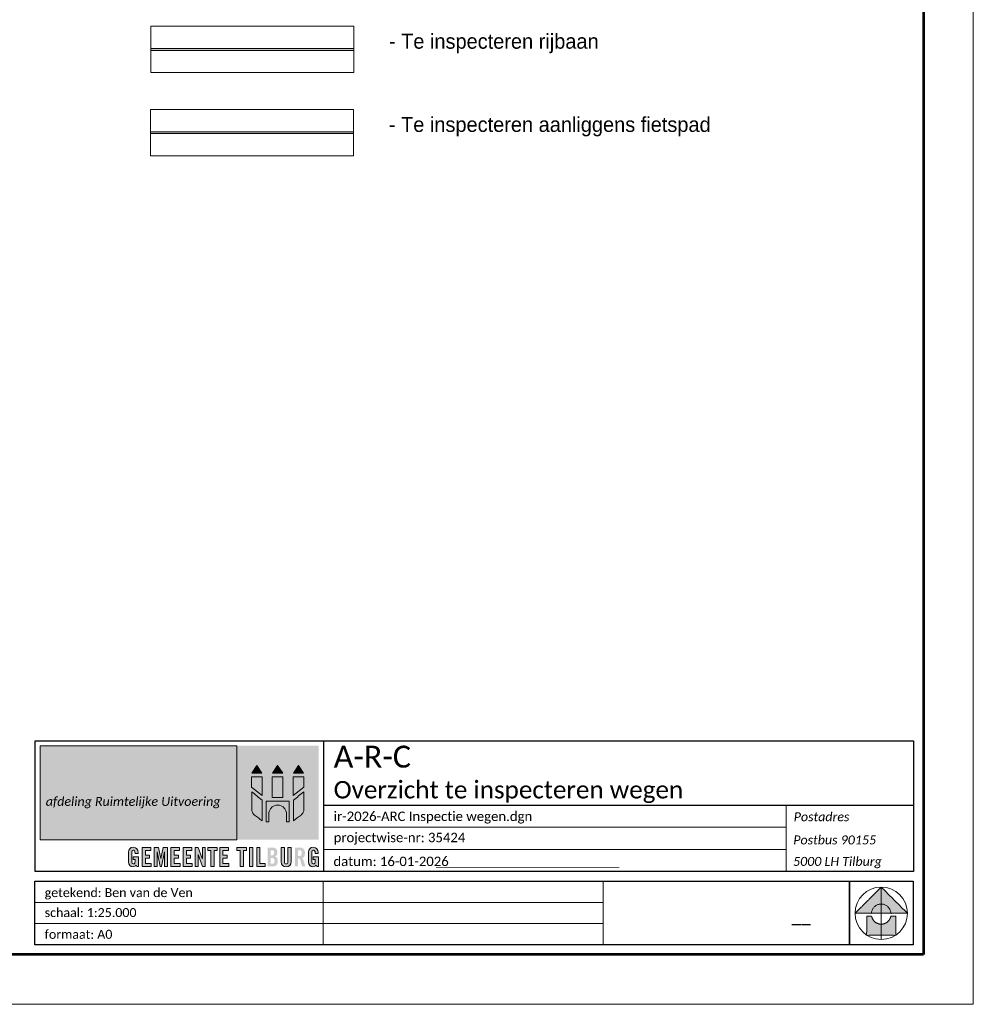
# Paper-space layout 'Layout1' of a CAD drawing. Header units: metres. Extents: x 123097 to 144122, y 392739 to 407589.
# Tile 433 of 510: x 139330 to 144122, y 392739 to 397689. Entities that reach past the tile are written whole.
import ezdxf
from ezdxf.enums import TextEntityAlignment as Align

# ---------------------------------------------------------------- set-up
doc = ezdxf.new("R2010")
doc.units = ezdxf.units.M
doc.header["$MEASUREMENT"] = 0
for name, color, linetype, lineweight in [('Ak-nrdp-noordpijl', 7, 'Continuous', 0), ('Ak-rand-kaderrand', 7, 'Continuous', 0), ('Ak-stpl-tekeninghoofd', 7, 'Continuous', 0), ('Ak-stpl-tekeninghoofd (Construction)', 7, 'Continuous', 0), ('ir-anno-verklaring', 7, 'Continuous', 0), ('ir-ARC-asfalt-hoofdwegen-te inspecteren', 5, 'Continuous', 0)]:
    doc.layers.add(name, color=color, linetype=linetype, lineweight=lineweight)
doc.styles.add('Lucida Legenda', font='LUTSROM_.TTF', dxfattribs={"height": 2.45})
doc.styles.add('Lucida Overig', font='LUTSROM_.TTF', dxfattribs={"height": 25})
doc.styles.add('Style-Calibri', font='CALIBRI.TTF')
doc.styles.add('Style-Calibri IF', font='CALIBRII.TTF')

# ---------------------------------------------------------------- blocks, each defined once
blk = doc.blocks.new('ak1-Kaderrand A1 l')
at = {"layer": 'Ak-rand-kaderrand', "flags": 128}
blk.add_lwpolyline([(0, 0), (-0.841, 0), (-0.841, 0.594), (0, 0.594)], close=True, dxfattribs=at)
at = {"layer": 'Ak-rand-kaderrand', "lineweight": 53, "flags": 128}
blk.add_lwpolyline([(-0.01, 0.01), (-0.831, 0.01), (-0.831, 0.584), (-0.01, 0.584)], close=True, dxfattribs=at)
blk = doc.blocks.new('ak1-noordpijl01')
at = {"layer": 'Ak-nrdp-noordpijl', "linetype": 'Continuous', "lineweight": 0, "extrusion": (0, 0, -1)}
h = blk.add_hatch(color=7, dxfattribs=at)
edge = h.paths.add_edge_path()
edge.add_line((0.00527, 0), (0, 0.00527))
edge.add_line((0, 0.00527), (-0.00527, 0))
edge.add_line((-0.00527, 0), (-0.00527, 0))
edge.add_line((-0.00527, 0), (-0.00194, 0))
edge.add_ellipse((0.00002, -0.00016), major_axis=(0, -0.00203), ratio=0.966845, start_angle=94.4611, end_angle=265.5389, ccw=False)
edge.add_line((0.00197, 0), (0.00527, 0))
h = blk.add_hatch(color=7, dxfattribs=at)
edge = h.paths.add_edge_path()
edge.add_ellipse((0.00002, -0.00016), major_axis=(0, -0.00203), ratio=0.966845, start_angle=359.5088, end_angle=437.7572)
edge.add_line((0.00193, -0.00059), (0.00292, -0.00059))
edge.add_line((0.00292, -0.00059), (0.00292, -0.00439))
edge.add_line((0.00292, -0.00439), (-0.00292, -0.00439))
edge.add_line((-0.00292, -0.00439), (-0.00292, -0.00059))
edge.add_line((-0.00292, -0.00059), (-0.00193, -0.00059))
edge.add_ellipse((-0.00002, -0.00016), major_axis=(0, 0.00203), ratio=0.966845, start_angle=102.2428, end_angle=180.4912)
at = {"layer": 'Ak-nrdp-noordpijl', "color": 7, "linetype": 'Continuous', "lineweight": 0}
for p, q in [((0, -0.00527), (0, 0.00527)), ((-0.00197, 0), (0.00194, 0))]:
    blk.add_line(p, q, dxfattribs=at)
blk.add_circle((0, 0), 0.00527, dxfattribs=at)
for points, weights, knots in [([(-0.00527, 0), (-0.00263, 0.00263), (0, 0.00527), (0.00263, 0.00263), (0.00527, 0), (0.00527, 0), (0.00527, 0), (0.0036, 0), (0.00194, 0), (0.0018, 0.00187), (-0.00002, 0.00187), (-0.00183, 0.00187), (-0.00197, 0), (-0.00362, 0), (-0.00527, 0)], [1, 1, 1, 1, 1, 1, 1, 1, 1, 0.734091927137, 1, 0.734091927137, 1, 1, 1], [0, 0, 0, 0.166667, 0.166667, 0.333333, 0.333333, 0.5, 0.5, 0.666667, 0.666667, 0.75, 0.75, 0.833333, 0.833333, 1, 1, 1]), ([(0, -0.00219), (-0.00159, -0.0022), (-0.00193, -0.00059), (-0.00242, -0.00059), (-0.00292, -0.00059), (-0.00292, -0.00249), (-0.00292, -0.00439), (0, -0.00439), (0.00292, -0.00439), (0.00292, -0.00249), (0.00292, -0.00059), (0.00242, -0.00059), (0.00193, -0.00059), (0.00159, -0.0022), (0, -0.00219)], [1, 0.775779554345, 1, 1, 1, 1, 1, 1, 1, 1, 1, 1, 1, 0.775779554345, 1], [0, 0, 0, 0.2, 0.2, 0.3, 0.3, 0.4, 0.4, 0.6, 0.6, 0.7, 0.7, 0.8, 0.8, 1, 1, 1])]:
    blk.add_rational_spline(points, weights, degree=2, knots=knots, dxfattribs=at)
blk = doc.blocks.new('ir1-vsteenslag')
at = {"layer": 'ir-anno-verklaring', "color": 7, "linetype": 'Continuous', "lineweight": 0, "flags": 128}
blk.add_lwpolyline([(6.798, -1.234), (-0.002, -1.234), (-0.002, -2.788), (6.798, -2.788)], close=True, dxfattribs=at)
at = {"layer": 'ir-anno-verklaring', "color": 7, "linetype": 'Continuous', "lineweight": 0, "style": 'Lucida Legenda'}
blk.add_text('- Te inspecteren rijbaan', height=0.5, dxfattribs=at).set_placement((7.979, -1.486), align=Align.TOP_LEFT)
blk = doc.blocks.new('ir1-vsteenslag_1')
at = {"layer": 'ir-anno-verklaring', "color": 7, "linetype": 'Continuous', "lineweight": 0, "flags": 128}
blk.add_lwpolyline([(6.798, -1.234), (-0.002, -1.234), (-0.002, -2.788), (6.798, -2.788)], close=True, dxfattribs=at)
at = {"layer": 'ir-anno-verklaring', "color": 7, "linetype": 'Continuous', "lineweight": 0, "style": 'Lucida Legenda'}
blk.add_text('- Te inspecteren aanliggens fietspad', height=0.5, dxfattribs=at).set_placement((7.979, -1.486), align=Align.TOP_LEFT)

psp = doc.layouts.get("Layout1")

# ---------------------------------------------------------------- hatches: boundary and pattern name
at = {"layer": 'Ak-stpl-tekeninghoofd', "lineweight": 0, "true_color": 0x003867}
h = psp.add_hatch(color=156, dxfattribs=at)
h.paths.add_polyline_path([(140421.295, 393566.782), (140421.295, 394038.842), (140831.911, 394038.842), (140831.911, 393566.782)])
edge = h.paths.add_edge_path()
edge.add_line((140476.479, 393725.961), (140476.532, 393906.168))
edge.add_line((140476.532, 393906.168), (140522.276, 393973.961))
edge.add_line((140522.276, 393973.961), (140568.072, 393906.168))
edge.add_line((140568.072, 393906.168), (140568.072, 393779.661))
edge.add_line((140568.072, 393779.661), (140580.997, 393779.661))
edge.add_line((140580.997, 393779.661), (140580.997, 393906.168))
edge.add_line((140580.997, 393906.168), (140626.622, 393973.961))
edge.add_line((140626.622, 393973.961), (140672.209, 393906.168))
edge.add_line((140672.209, 393906.168), (140672.209, 393779.661))
edge.add_line((140672.209, 393779.661), (140685.127, 393779.661))
edge.add_line((140685.127, 393779.661), (140685.127, 393906.168))
edge.add_line((140685.127, 393906.168), (140730.916, 393973.961))
edge.add_line((140730.916, 393973.961), (140776.674, 393906.168))
edge.add_line((140776.674, 393906.168), (140776.727, 393725.961))
edge.add_spline(control_points=[(140776.727, 393725.961), (140776.727, 393707.382), (140773.369, 393694.416), (140756.088, 393677.515)], knot_values=[0, 0, 0, 0, 1, 1, 1, 1], degree=3, periodic=0)
edge.add_spline(control_points=[(140756.088, 393677.515), (140755.962, 393677.381), (140704.76, 393637.451), (140704.76, 393637.451)], knot_values=[0, 0, 0, 0, 1, 1, 1, 1], degree=3, periodic=0)
edge.add_line((140704.76, 393637.451), (140652.018, 393637.451))
edge.add_line((140652.018, 393637.451), (140652.018, 393700.245))
edge.add_spline(control_points=[(140652.018, 393700.245), (140652.018, 393708.323), (140642.681, 393722.134), (140626.622, 393722.134)], knot_values=[0, 0, 0, 0, 1, 1, 1, 1], degree=3, periodic=0)
edge.add_line((140626.622, 393722.134), (140626.592, 393722.134))
edge.add_spline(control_points=[(140626.592, 393722.134), (140610.517, 393722.134), (140601.196, 393708.323), (140601.196, 393700.245)], knot_values=[0, 0, 0, 0, 1, 1, 1, 1], degree=3, periodic=0)
edge.add_line((140601.196, 393700.245), (140601.196, 393637.451))
edge.add_line((140601.196, 393637.451), (140548.431, 393637.451))
edge.add_spline(control_points=[(140548.431, 393637.451), (140548.431, 393637.451), (140497.23, 393677.381), (140497.103, 393677.515)], knot_values=[0, 0, 0, 0, 1, 1, 1, 1], degree=3, periodic=0)
edge.add_spline(control_points=[(140497.103, 393677.515), (140495.31, 393679.272), (140493.667, 393680.987), (140492.161, 393682.67)], knot_values=[0, 0, 0, 0, 1, 1, 1, 1], degree=3, periodic=0)
edge.add_spline(control_points=[(140492.161, 393682.67), (140479.193, 393697.173), (140476.479, 393709.314), (140476.479, 393725.961)], knot_values=[0, 0, 0, 0, 1, 1, 1, 1], degree=3, periodic=0)
at = {"layer": 'Ak-stpl-tekeninghoofd'}
h = psp.add_hatch(color=7, dxfattribs=at)
edge = h.paths.add_edge_path()
edge.add_spline(control_points=[(140476.479, 393725.961), (140476.479, 393707.382), (140479.86, 393694.416), (140497.103, 393677.515)], knot_values=[0, 0, 0, 0, 1, 1, 1, 1], degree=3, periodic=0)
edge.add_spline(control_points=[(140497.103, 393677.515), (140497.23, 393677.381), (140548.431, 393637.451), (140548.431, 393637.451)], knot_values=[0, 0, 0, 0, 1, 1, 1, 1], degree=3, periodic=0)
edge.add_line((140548.431, 393637.451), (140601.196, 393637.451))
edge.add_line((140601.196, 393637.451), (140601.196, 393700.245))
edge.add_spline(control_points=[(140601.196, 393700.245), (140601.196, 393708.323), (140610.517, 393722.134), (140626.592, 393722.134)], knot_values=[0, 0, 0, 0, 1, 1, 1, 1], degree=3, periodic=0)
edge.add_line((140626.592, 393722.134), (140626.622, 393722.134))
edge.add_spline(control_points=[(140626.622, 393722.134), (140642.681, 393722.134), (140652.018, 393708.323), (140652.018, 393700.245)], knot_values=[0, 0, 0, 0, 1, 1, 1, 1], degree=3, periodic=0)
edge.add_line((140652.018, 393700.245), (140652.018, 393637.451))
edge.add_line((140652.018, 393637.451), (140704.76, 393637.451))
edge.add_spline(control_points=[(140704.76, 393637.451), (140704.76, 393637.451), (140755.962, 393677.381), (140756.088, 393677.515)], knot_values=[0, 0, 0, 0, 1, 1, 1, 1], degree=3, periodic=0)
edge.add_spline(control_points=[(140756.088, 393677.515), (140773.369, 393694.416), (140776.727, 393707.382), (140776.727, 393725.961)], knot_values=[0, 0, 0, 0, 1, 1, 1, 1], degree=3, periodic=0)
edge.add_line((140776.727, 393725.961), (140776.674, 393906.168))
edge.add_line((140776.674, 393906.168), (140730.916, 393973.961))
edge.add_line((140730.916, 393973.961), (140685.127, 393906.168))
edge.add_line((140685.127, 393906.168), (140685.127, 393779.661))
edge.add_line((140685.127, 393779.661), (140672.209, 393779.661))
edge.add_line((140672.209, 393779.661), (140672.209, 393906.168))
edge.add_line((140672.209, 393906.168), (140626.592, 393973.961))
edge.add_line((140626.592, 393973.961), (140580.997, 393906.168))
edge.add_line((140580.997, 393906.168), (140580.997, 393779.661))
edge.add_line((140580.997, 393779.661), (140568.072, 393779.661))
edge.add_line((140568.072, 393779.661), (140568.072, 393906.168))
edge.add_line((140568.072, 393906.168), (140522.276, 393973.961))
edge.add_line((140522.276, 393973.961), (140476.532, 393906.168))
edge.add_line((140476.532, 393906.168), (140476.479, 393725.961))
h.paths.add_polyline_path([(140549.094, 393789.663), (140495.785, 393831.313), (140495.785, 393883.381), (140548.989, 393883.381)], flags=17)
h.paths.add_polyline_path([(140496.723, 393902.065), (140522.231, 393940.025), (140547.85, 393902.065)], flags=17)
edge = h.paths.add_edge_path(flags=17)
edge.add_spline(control_points=[(140510.586, 393690.987), (140510.586, 393690.987), (140504.868, 393696.534), (140502.277, 393700.428), (140498.406, 393706.365), (140496.239, 393711.305), (140496.172, 393714.488)], knot_values=[0, 0, 0, 0, 0.5, 0.5, 0.5, 1, 1, 1, 1], degree=3, periodic=0)
edge.add_line((140496.172, 393714.488), (140496.172, 393807.35))
edge.add_line((140496.172, 393807.35), (140548.922, 393765.704))
edge.add_line((140548.922, 393765.704), (140548.922, 393661.046))
edge.add_line((140548.922, 393661.046), (140510.586, 393690.987))
edge = h.paths.add_edge_path(flags=17)
edge.add_spline(control_points=[(140671.055, 393700.245), (140671.055, 393700.245), (140669.618, 393719.942), (140653.871, 393731.713), (140641.229, 393741.131), (140629.429, 393740.826), (140626.592, 393740.871), (140623.725, 393740.826), (140611.932, 393741.131), (140599.297, 393731.713), (140583.543, 393719.942), (140582.091, 393700.245), (140582.091, 393700.245)], knot_values=[0, 0, 0, 0, 0.25, 0.25, 0.25, 0.5, 0.5, 0.5, 0.75, 0.75, 0.75, 1, 1, 1, 1], degree=3, periodic=0)
edge.add_line((140582.091, 393700.245), (140582.091, 393656.054))
edge.add_line((140582.091, 393656.054), (140568.012, 393656.054))
edge.add_line((140568.012, 393656.054), (140568.012, 393760.958))
edge.add_line((140568.012, 393760.958), (140626.547, 393760.958))
edge.add_line((140626.547, 393760.958), (140685.157, 393760.958))
edge.add_line((140685.157, 393760.958), (140685.157, 393656.054))
edge.add_line((140685.157, 393656.054), (140671.055, 393656.054))
edge.add_line((140671.055, 393656.054), (140671.055, 393700.245))
h.paths.add_polyline_path([(140599.699, 393779.661), (140599.699, 393883.333), (140652.018, 393883.333), (140652.018, 393779.661)], flags=17)
h.paths.add_polyline_path([(140601.04, 393902.065), (140626.547, 393940.025), (140652.166, 393902.065)], flags=17)
h.paths.add_polyline_path([(140705.371, 393902.065), (140730.878, 393940.025), (140756.46, 393902.065)], flags=17)
h.paths.add_polyline_path([(140704.239, 393789.663), (140704.336, 393883.381), (140757.525, 393883.381), (140757.525, 393831.313)], flags=17)
edge = h.paths.add_edge_path(flags=17)
edge.add_spline(control_points=[(140758.396, 393714.488), (140758.322, 393711.305), (140756.192, 393706.365), (140752.291, 393700.428), (140749.708, 393696.534), (140743.997, 393690.987), (140743.997, 393690.987)], knot_values=[0, 0, 0, 0, 0.5, 0.5, 0.5, 1, 1, 1, 1], degree=3, periodic=0)
edge.add_line((140743.997, 393690.987), (140705.654, 393661.046))
edge.add_line((140705.654, 393661.046), (140705.654, 393765.704))
edge.add_line((140705.654, 393765.704), (140758.396, 393807.35))
edge.add_line((140758.396, 393807.35), (140758.396, 393714.488))
at = {"layer": 'Ak-stpl-tekeninghoofd', "lineweight": 0, "true_color": 0x003867, "extrusion": (0, 0, -1)}
h = psp.add_hatch(color=156, dxfattribs=at)
edge = h.paths.add_edge_path()
edge.add_spline(control_points=[(-139910.129, 393458.333), (-139910.129, 393448.826), (-139907.762, 393445.129), (-139901.15, 393445.129), (-139895.484, 393445.129), (-139893.497, 393449.09), (-139893.497, 393455.162)], knot_values=[0, 0, 0, 0, 0.5, 0.5, 0.5, 1, 1, 1, 1], degree=3, periodic=0)
edge.add_line((-139893.497, 393455.162), (-139893.497, 393504.141))
edge.add_spline(control_points=[(-139893.497, 393504.141), (-139893.497, 393512.185), (-139896.802, 393514.564), (-139900.748, 393514.564), (-139907.218, 393514.564), (-139910.129, 393510.864), (-139910.129, 393496.617)], knot_values=[0, 0, 0, 0, 0.5, 0.5, 0.5, 1, 1, 1, 1], degree=3, periodic=0)
edge.add_line((-139910.129, 393496.617), (-139925.698, 393496.617))
edge.add_line((-139925.698, 393496.617), (-139925.698, 393502.681))
edge.add_spline(control_points=[(-139925.698, 393502.681), (-139925.698, 393516.943), (-139917.523, 393528.822), (-139901.15, 393528.822), (-139885.039, 393528.822), (-139877.124, 393517.866), (-139877.124, 393504.401)], knot_values=[0, 0, 0, 0, 0.5, 0.5, 0.5, 1, 1, 1, 1], degree=3, periodic=0)
edge.add_line((-139877.124, 393504.401), (-139877.124, 393455.292))
edge.add_spline(control_points=[(-139877.124, 393455.292), (-139877.124, 393440.111), (-139886.103, 393430.871), (-139899.028, 393430.871), (-139906.69, 393430.871), (-139910.658, 393433.511), (-139915.535, 393439.318)], knot_values=[0, 0, 0, 0, 0.5, 0.5, 0.5, 1, 1, 1, 1], degree=3, periodic=0)
edge.add_line((-139915.535, 393439.318), (-139918.565, 393432.193))
edge.add_line((-139918.565, 393432.193), (-139926.487, 393432.193))
edge.add_line((-139926.487, 393432.193), (-139926.487, 393480.509))
edge.add_line((-139926.487, 393480.509), (-139899.691, 393480.509))
edge.add_line((-139899.691, 393480.509), (-139899.691, 393467.566))
edge.add_line((-139899.691, 393467.566), (-139910.129, 393467.566))
edge.add_line((-139910.129, 393467.566), (-139910.129, 393458.333))
at = {"layer": 'Ak-stpl-tekeninghoofd', "lineweight": 0, "true_color": 0x003867}
for points in [[(139945.755, 393432.193), (139945.755, 393527.5), (139989.586, 393527.5), (139989.586, 393513.239), (139962.12, 393513.239), (139962.12, 393488.692), (139983.25, 393488.692), (139983.25, 393474.43), (139962.12, 393474.43), (139962.12, 393446.454), (139991.425, 393446.454), (139991.425, 393432.193)], [(140006.062, 393432.193), (140006.062, 393527.5), (140027.587, 393527.5), (140039.209, 393471.795), (140039.469, 393471.795), (140051.092, 393527.5), (140072.601, 393527.5), (140072.601, 393432.193), (140058.343, 393432.193), (140058.343, 393506.65), (140058.083, 393506.65), (140043.304, 393432.193), (140035.382, 393432.193), (140020.581, 393506.65), (140020.313, 393506.65), (140020.313, 393432.193)], [(140090.261, 393432.193), (140090.261, 393527.5), (140134.107, 393527.5), (140134.107, 393513.239), (140106.648, 393513.239), (140106.648, 393488.692), (140127.771, 393488.692), (140127.771, 393474.43), (140106.648, 393474.43), (140106.648, 393446.454), (140135.946, 393446.454), (140135.946, 393432.193)], [(140151.521, 393432.193), (140151.521, 393527.5), (140195.337, 393527.5), (140195.337, 393513.239), (140167.886, 393513.239), (140167.886, 393488.692), (140189.001, 393488.692), (140189.001, 393474.43), (140167.886, 393474.43), (140167.886, 393446.454), (140197.198, 393446.454), (140197.198, 393432.193)], [(140290.89, 393432.193), (140290.89, 393513.239), (140275.047, 393513.239), (140275.047, 393527.5), (140323.113, 393527.5), (140323.113, 393513.239), (140307.262, 393513.239), (140307.262, 393432.193)], [(140335.368, 393432.193), (140335.368, 393527.5), (140379.199, 393527.5), (140379.199, 393513.239), (140351.733, 393513.239), (140351.733, 393488.692), (140372.856, 393488.692), (140372.856, 393474.43), (140351.733, 393474.43), (140351.733, 393446.454), (140381.045, 393446.454), (140381.045, 393432.193)], [(140438.054, 393432.193), (140438.054, 393513.239), (140422.203, 393513.239), (140422.203, 393527.5), (140470.263, 393527.5), (140470.263, 393513.239), (140454.412, 393513.239), (140454.412, 393432.193)], [(140484.774, 393432.193), (140484.774, 393527.5), (140501.161, 393527.5), (140501.161, 393432.193)], [(140521.077, 393432.193), (140521.077, 393527.5), (140537.434, 393527.5), (140537.434, 393446.454), (140563.173, 393446.454), (140563.173, 393432.193)]]:
    psp.add_hatch(color=156, dxfattribs=at).paths.add_polyline_path(points)
at = {"layer": 'Ak-stpl-tekeninghoofd', "lineweight": 0, "true_color": 0x003867, "extrusion": (0, 0, -1)}
psp.add_hatch(color=156, dxfattribs=at).paths.add_polyline_path([(-140262.918, 393432.193), (-140262.918, 393527.5), (-140248.132, 393527.5), (-140248.132, 393472.99), (-140247.871, 393472.99), (-140227.925, 393527.5), (-140212.744, 393527.5), (-140212.744, 393432.193), (-140227.538, 393432.193), (-140227.538, 393491.726), (-140227.806, 393491.726), (-140248.645, 393432.193)])
at = {"layer": 'Ak-stpl-tekeninghoofd', "lineweight": 0, "true_color": 0x003867}
h = psp.add_hatch(color=156, dxfattribs=at)
edge = h.paths.add_edge_path()
edge.add_spline(control_points=[(140601.725, 393432.193), (140620.33, 393432.193), (140627.314, 393444.072), (140627.314, 393459.789), (140627.314, 393472.059), (140622.452, 393478.663), (140614.106, 393482.363)], knot_values=[0, 0, 0, 0, 0.5, 0.5, 0.5, 1, 1, 1, 1], degree=3, periodic=0)
edge.add_spline(control_points=[(140614.106, 393482.363), (140622.043, 393485.516), (140625.482, 393494.104), (140625.482, 393502.291), (140625.482, 393518.536), (140617.695, 393527.5), (140600.131, 393527.5)], knot_values=[0, 0, 0, 0, 0.5, 0.5, 0.5, 1, 1, 1, 1], degree=3, periodic=0)
edge.add_line((140600.131, 393527.5), (140575.852, 393527.5))
edge.add_line((140575.852, 393527.5), (140575.852, 393432.193))
edge.add_line((140575.852, 393432.193), (140601.725, 393432.193))
edge = h.paths.add_edge_path(flags=17)
edge.add_spline(control_points=[(140598.411, 393514.039), (140605.671, 393514.039), (140609.088, 393509.419), (140609.088, 393500.582), (140609.088, 393492.645), (140604.353, 393488.431), (140598.143, 393488.431)], knot_values=[0, 0, 0, 0, 0.5, 0.5, 0.5, 1, 1, 1, 1], degree=3, periodic=0)
edge.add_line((140598.143, 393488.431), (140592.202, 393488.431))
edge.add_line((140592.202, 393488.431), (140592.202, 393514.039))
edge.add_line((140592.202, 393514.039), (140598.411, 393514.039))
edge = h.paths.add_edge_path(flags=17)
edge.add_spline(control_points=[(140597.496, 393474.963), (140607.264, 393474.963), (140610.964, 393470.082), (140610.964, 393460.306), (140610.964, 393450.665), (140607.785, 393445.65), (140599.067, 393445.65)], knot_values=[0, 0, 0, 0, 0.5, 0.5, 0.5, 1, 1, 1, 1], degree=3, periodic=0)
edge.add_line((140599.067, 393445.65), (140592.202, 393445.65))
edge.add_line((140592.202, 393445.65), (140592.202, 393474.963))
edge.add_line((140592.202, 393474.963), (140597.496, 393474.963))
h = psp.add_hatch(color=156, dxfattribs=at)
edge = h.paths.add_edge_path()
edge.add_spline(control_points=[(140644.475, 393456.212), (140644.475, 393439.847), (140653.976, 393430.871), (140669.559, 393430.871), (140685.134, 393430.871), (140694.62, 393439.847), (140694.62, 393456.212)], knot_values=[0, 0, 0, 0, 0.5, 0.5, 0.5, 1, 1, 1, 1], degree=3, periodic=0)
edge.add_line((140694.62, 393456.212), (140694.62, 393527.5))
edge.add_line((140694.62, 393527.5), (140678.262, 393527.5))
edge.add_line((140678.262, 393527.5), (140678.262, 393455.553))
edge.add_spline(control_points=[(140678.262, 393455.553), (140678.262, 393448.561), (140675.5, 393445.129), (140669.559, 393445.129), (140663.617, 393445.129), (140660.84, 393448.561), (140660.84, 393455.553)], knot_values=[0, 0, 0, 0, 0.5, 0.5, 0.5, 1, 1, 1, 1], degree=3, periodic=0)
edge.add_line((140660.84, 393455.553), (140660.84, 393527.5))
edge.add_line((140660.84, 393527.5), (140644.475, 393527.5))
edge.add_line((140644.475, 393527.5), (140644.475, 393456.212))
h = psp.add_hatch(color=156, dxfattribs=at)
edge = h.paths.add_edge_path()
edge.add_spline(control_points=[(140729.471, 393471.262), (140732.39, 393471.262), (140735.807, 393471.4), (140737.929, 393471.668)], knot_values=[0, 0, 0, 0, 1, 1, 1, 1], degree=3, periodic=0)
edge.add_line((140737.929, 393471.668), (140749.551, 393432.193))
edge.add_line((140749.551, 393432.193), (140766.184, 393432.193))
edge.add_line((140766.184, 393432.193), (140752.321, 393475.361))
edge.add_spline(control_points=[(140752.321, 393475.361), (140757.845, 393477.863), (140763.809, 393484.076), (140763.809, 393499.383), (140763.809, 393519.716), (140754.435, 393527.5), (140736.06, 393527.5)], knot_values=[0, 0, 0, 0, 0.5, 0.5, 0.5, 1, 1, 1, 1], degree=3, periodic=0)
edge.add_line((140736.06, 393527.5), (140713.106, 393527.5))
edge.add_line((140713.106, 393527.5), (140713.106, 393432.193))
edge.add_line((140713.106, 393432.193), (140729.471, 393432.193))
edge.add_line((140729.471, 393432.193), (140729.471, 393471.262))
edge = h.paths.add_edge_path(flags=17)
edge.add_spline(control_points=[(140735.279, 393514.039), (140744.124, 393514.039), (140747.437, 393510.737), (140747.437, 393499.383), (140747.437, 393488.025), (140744.124, 393484.727), (140735.279, 393484.727)], knot_values=[0, 0, 0, 0, 0.5, 0.5, 0.5, 1, 1, 1, 1], degree=3, periodic=0)
edge.add_line((140735.279, 393484.727), (140729.471, 393484.727))
edge.add_line((140729.471, 393484.727), (140729.471, 393514.039))
edge.add_line((140729.471, 393514.039), (140735.279, 393514.039))
at = {"layer": 'Ak-stpl-tekeninghoofd', "lineweight": 0, "true_color": 0x003867, "extrusion": (0, 0, -1)}
h = psp.add_hatch(color=156, dxfattribs=at)
edge = h.paths.add_edge_path()
edge.add_spline(control_points=[(-140814.75, 393458.333), (-140814.75, 393448.826), (-140812.367, 393445.129), (-140805.763, 393445.129), (-140800.09, 393445.129), (-140798.117, 393449.09), (-140798.117, 393455.162)], knot_values=[0, 0, 0, 0, 0.5, 0.5, 0.5, 1, 1, 1, 1], degree=3, periodic=0)
edge.add_line((-140798.117, 393455.162), (-140798.117, 393504.141))
edge.add_spline(control_points=[(-140798.117, 393504.141), (-140798.117, 393512.185), (-140801.393, 393514.564), (-140805.384, 393514.564), (-140811.839, 393514.564), (-140814.75, 393510.864), (-140814.75, 393496.617)], knot_values=[0, 0, 0, 0, 0.5, 0.5, 0.5, 1, 1, 1, 1], degree=3, periodic=0)
edge.add_line((-140814.75, 393496.617), (-140830.31, 393496.617))
edge.add_line((-140830.31, 393496.617), (-140830.31, 393502.681))
edge.add_spline(control_points=[(-140830.31, 393502.681), (-140830.31, 393516.943), (-140822.143, 393528.822), (-140805.763, 393528.822), (-140789.659, 393528.822), (-140781.722, 393517.866), (-140781.722, 393504.401)], knot_values=[0, 0, 0, 0, 0.5, 0.5, 0.5, 1, 1, 1, 1], degree=3, periodic=0)
edge.add_line((-140781.722, 393504.401), (-140781.722, 393455.292))
edge.add_spline(control_points=[(-140781.722, 393455.292), (-140781.722, 393440.111), (-140790.724, 393430.871), (-140803.656, 393430.871), (-140811.303, 393430.871), (-140815.264, 393433.511), (-140820.155, 393439.318)], knot_values=[0, 0, 0, 0, 0.5, 0.5, 0.5, 1, 1, 1, 1], degree=3, periodic=0)
edge.add_line((-140820.155, 393439.318), (-140823.185, 393432.193))
edge.add_line((-140823.185, 393432.193), (-140831.122, 393432.193))
edge.add_line((-140831.122, 393432.193), (-140831.122, 393480.509))
edge.add_line((-140831.122, 393480.509), (-140804.304, 393480.509))
edge.add_line((-140804.304, 393480.509), (-140804.304, 393467.566))
edge.add_line((-140804.304, 393467.566), (-140814.75, 393467.566))
edge.add_line((-140814.75, 393467.566), (-140814.75, 393458.333))
at = {"layer": 'Ak-stpl-tekeninghoofd (Construction)', "lineweight": 0, "true_color": 0x009cda}
psp.add_hatch(color=142, dxfattribs=at).paths.add_polyline_path([(139432.808, 393566.782), (139432.808, 394038.842), (140421.295, 394038.842), (140421.295, 393566.782)])
at = {"layer": 'Ak-stpl-tekeninghoofd (Construction)', "lineweight": 0, "true_color": 0x003867}
for points in [[(140496.723, 393902.065), (140522.231, 393940.025), (140547.85, 393902.065)], [(140601.04, 393902.065), (140626.547, 393940.025), (140652.159, 393902.065)], [(140705.371, 393902.065), (140730.878, 393940.025), (140756.46, 393902.065)], [(140549.094, 393789.663), (140495.785, 393831.313), (140495.785, 393883.381), (140548.989, 393883.381)], [(140599.699, 393779.661), (140599.699, 393883.333), (140652.018, 393883.333), (140652.018, 393779.661)], [(140704.239, 393789.663), (140704.336, 393883.381), (140757.525, 393883.381), (140757.525, 393831.313)]]:
    psp.add_hatch(color=156, dxfattribs=at).paths.add_polyline_path(points)
h = psp.add_hatch(color=156, dxfattribs=at)
edge = h.paths.add_edge_path()
edge.add_line((140496.172, 393807.35), (140496.172, 393714.488))
edge.add_spline(control_points=[(140496.172, 393714.488), (140496.239, 393711.305), (140498.406, 393706.365), (140502.277, 393700.428), (140504.868, 393696.534), (140510.586, 393690.987), (140510.586, 393690.987)], knot_values=[0, 0, 0, 0, 0.5, 0.5, 0.5, 1, 1, 1, 1], degree=3, periodic=0)
edge.add_line((140510.586, 393690.987), (140548.922, 393661.046))
edge.add_line((140548.922, 393661.046), (140548.922, 393765.704))
edge.add_line((140548.922, 393765.704), (140496.172, 393807.35))
h = psp.add_hatch(color=156, dxfattribs=at)
edge = h.paths.add_edge_path()
edge.add_spline(control_points=[(140743.997, 393690.987), (140743.997, 393690.987), (140749.708, 393696.534), (140752.291, 393700.428), (140756.192, 393706.365), (140758.322, 393711.305), (140758.396, 393714.488)], knot_values=[0, 0, 0, 0, 0.5, 0.5, 0.5, 1, 1, 1, 1], degree=3, periodic=0)
edge.add_line((140758.396, 393714.488), (140758.396, 393807.35))
edge.add_line((140758.396, 393807.35), (140705.654, 393765.704))
edge.add_line((140705.654, 393765.704), (140705.654, 393661.046))
edge.add_line((140705.654, 393661.046), (140743.997, 393690.987))
at = {"layer": 'Ak-stpl-tekeninghoofd (Construction)', "lineweight": 0, "true_color": 0x003867, "extrusion": (0, 0, -1)}
h = psp.add_hatch(color=156, dxfattribs=at)
edge = h.paths.add_edge_path()
edge.add_spline(control_points=[(-140582.091, 393700.245), (-140582.091, 393700.245), (-140583.543, 393719.942), (-140599.297, 393731.713), (-140611.932, 393741.131), (-140623.725, 393740.826), (-140626.592, 393740.871), (-140629.429, 393740.826), (-140641.229, 393741.131), (-140653.871, 393731.713), (-140669.618, 393719.942), (-140671.055, 393700.245), (-140671.055, 393700.245)], knot_values=[0, 0, 0, 0, 0.25, 0.25, 0.25, 0.5, 0.5, 0.5, 0.75, 0.75, 0.75, 1, 1, 1, 1], degree=3, periodic=0)
edge.add_line((-140671.055, 393700.245), (-140671.055, 393656.054))
edge.add_line((-140671.055, 393656.054), (-140685.157, 393656.054))
edge.add_line((-140685.157, 393656.054), (-140685.157, 393760.958))
edge.add_line((-140685.157, 393760.958), (-140626.622, 393760.958))
edge.add_line((-140626.622, 393760.958), (-140626.547, 393760.958))
edge.add_line((-140626.547, 393760.958), (-140568.012, 393760.958))
edge.add_line((-140568.012, 393760.958), (-140568.012, 393656.054))
edge.add_line((-140568.012, 393656.054), (-140582.091, 393656.054))
edge.add_line((-140582.091, 393656.054), (-140582.091, 393700.245))

# ---------------------------------------------------------------- linework, layer by layer
at = {"layer": 'Ak-stpl-tekeninghoofd', "color": 7, "linetype": 'Continuous', "lineweight": 30}
for p, q in [((140856.911, 394063.842), (140856.911, 393407.193)), ((143822.201, 393739.193), (140857.354, 393739.193))]:
    psp.add_line(p, q, dxfattribs=at)
at = {"layer": 'Ak-stpl-tekeninghoofd', "color": 7, "linetype": 'Continuous', "lineweight": 0}
for p, q in [((143181.979, 393407.193), (143181.979, 393739.193)), ((143181.979, 393629.193), (140857.354, 393629.193)), ((143181.979, 393518.193), (140857.354, 393518.193)), ((140855.246, 393038.071), (140855.246, 393357.687)), ((142261.923, 393038.071), (142261.923, 393357.687)), ((142261.923, 393357.687), (142261.923, 393251.187)), ((142261.923, 393251.187), (139405.7, 393251.187)), ((142261.923, 393144.687), (139405.7, 393144.687))]:
    psp.add_line(p, q, dxfattribs=at)
at = {"layer": 'Ak-stpl-tekeninghoofd', "color": 7, "linetype": 'Continuous', "lineweight": 30, "flags": 128}
for points in [[(139407.808, 394063.842), (143822.201, 394063.842), (143822.201, 393407.193), (139407.808, 393407.193)], [(139405.7, 393357.687), (143500.478, 393357.687), (143500.478, 393038.071), (139405.7, 393038.071)], [(143500.478, 393357.687), (143820.093, 393357.687), (143820.093, 393038.071), (143500.478, 393038.071)]]:
    psp.add_lwpolyline(points, close=True, dxfattribs=at)
at = {"layer": 'Ak-stpl-tekeninghoofd', "color": 156, "lineweight": 0, "true_color": 0x003867}
for points in [[(139991.425, 393432.193), (139991.425, 393446.454), (139962.12, 393446.454), (139962.12, 393474.43), (139983.25, 393474.43), (139983.25, 393488.692), (139962.12, 393488.692), (139962.12, 393513.239), (139989.586, 393513.239), (139989.586, 393527.5), (139945.755, 393527.5), (139945.755, 393432.193)], [(140051.092, 393527.5), (140039.469, 393471.795), (140039.209, 393471.795), (140027.587, 393527.5), (140006.062, 393527.5), (140006.062, 393432.193), (140020.313, 393432.193), (140020.313, 393506.65), (140020.581, 393506.65), (140035.382, 393432.193), (140043.304, 393432.193), (140058.083, 393506.65), (140058.343, 393506.65), (140058.343, 393432.193), (140072.601, 393432.193), (140072.601, 393527.5)], [(140135.946, 393432.193), (140135.946, 393446.454), (140106.648, 393446.454), (140106.648, 393474.43), (140127.771, 393474.43), (140127.771, 393488.692), (140106.648, 393488.692), (140106.648, 393513.239), (140134.107, 393513.239), (140134.107, 393527.5), (140090.261, 393527.5), (140090.261, 393432.193)], [(140197.198, 393432.193), (140197.198, 393446.454), (140167.886, 393446.454), (140167.886, 393474.43), (140189.001, 393474.43), (140189.001, 393488.692), (140167.886, 393488.692), (140167.886, 393513.239), (140195.337, 393513.239), (140195.337, 393527.5), (140151.521, 393527.5), (140151.521, 393432.193)], [(140227.538, 393432.193), (140227.538, 393491.726), (140227.806, 393491.726), (140248.645, 393432.193), (140262.918, 393432.193), (140262.918, 393527.5), (140248.132, 393527.5), (140248.132, 393472.99), (140247.871, 393472.99), (140227.925, 393527.5), (140212.744, 393527.5), (140212.744, 393432.193)], [(140290.89, 393432.193), (140307.262, 393432.193), (140307.262, 393513.239), (140323.113, 393513.239), (140323.113, 393527.5), (140275.047, 393527.5), (140275.047, 393513.239), (140290.89, 393513.239)], [(140381.045, 393432.193), (140381.045, 393446.454), (140351.733, 393446.454), (140351.733, 393474.43), (140372.856, 393474.43), (140372.856, 393488.692), (140351.733, 393488.692), (140351.733, 393513.239), (140379.199, 393513.239), (140379.199, 393527.5), (140335.368, 393527.5), (140335.368, 393432.193)], [(140438.054, 393432.193), (140454.412, 393432.193), (140454.412, 393513.239), (140470.263, 393513.239), (140470.263, 393527.5), (140422.203, 393527.5), (140422.203, 393513.239), (140438.054, 393513.239)], [(140501.161, 393432.193), (140501.161, 393527.5), (140484.774, 393527.5), (140484.774, 393432.193)], [(140563.173, 393432.193), (140563.173, 393446.454), (140537.434, 393446.454), (140537.434, 393527.5), (140521.077, 393527.5), (140521.077, 393432.193)]]:
    psp.add_lwpolyline(points, close=True, dxfattribs=at)
for points, knots in [([(139910.129, 393458.333), (139910.129, 393448.826), (139907.762, 393445.129), (139901.15, 393445.129), (139895.484, 393445.129), (139893.497, 393449.09), (139893.497, 393455.162), (139893.497, 393471.488), (139893.497, 393487.814), (139893.497, 393504.141), (139893.497, 393512.185), (139896.802, 393514.564), (139900.748, 393514.564), (139907.218, 393514.564), (139910.129, 393510.864), (139910.129, 393496.617), (139915.319, 393496.617), (139920.508, 393496.617), (139925.698, 393496.617), (139925.698, 393498.639), (139925.698, 393500.66), (139925.698, 393502.681), (139925.698, 393516.943), (139917.523, 393528.822), (139901.15, 393528.822), (139885.039, 393528.822), (139877.124, 393517.866), (139877.124, 393504.401), (139877.124, 393488.032), (139877.124, 393471.662), (139877.124, 393455.292), (139877.124, 393440.111), (139886.103, 393430.871), (139899.028, 393430.871), (139906.69, 393430.871), (139910.658, 393433.511), (139915.535, 393439.318), (139916.545, 393436.943), (139917.555, 393434.568), (139918.565, 393432.193), (139921.206, 393432.193), (139923.846, 393432.193), (139926.487, 393432.193), (139926.487, 393448.298), (139926.487, 393464.404), (139926.487, 393480.509), (139917.555, 393480.509), (139908.623, 393480.509), (139899.691, 393480.509), (139899.691, 393476.195), (139899.691, 393471.88), (139899.691, 393467.566), (139903.171, 393467.566), (139906.65, 393467.566), (139910.129, 393467.566), (139910.129, 393464.488), (139910.129, 393461.411), (139910.129, 393458.333)], [0, 0, 0, 0, 0.0625, 0.0625, 0.0625, 0.125, 0.125, 0.125, 0.25, 0.25, 0.25, 0.3125, 0.3125, 0.3125, 0.375, 0.375, 0.375, 0.4375, 0.4375, 0.4375, 0.5, 0.5, 0.5, 0.5625, 0.5625, 0.5625, 0.625, 0.625, 0.625, 0.75, 0.75, 0.75, 0.8125, 0.8125, 0.8125, 0.875, 0.875, 0.875, 0.89285714, 0.89285714, 0.89285714, 0.91071429, 0.91071429, 0.91071429, 0.92857143, 0.92857143, 0.92857143, 0.94642857, 0.94642857, 0.94642857, 0.96428571, 0.96428571, 0.96428571, 0.98214286, 0.98214286, 0.98214286, 1, 1, 1, 1]), ([(140644.475, 393456.212), (140644.475, 393439.847), (140653.976, 393430.871), (140669.559, 393430.871), (140685.134, 393430.871), (140694.62, 393439.847), (140694.62, 393456.212), (140694.62, 393479.974), (140694.62, 393503.737), (140694.62, 393527.5), (140689.167, 393527.5), (140683.715, 393527.5), (140678.262, 393527.5), (140678.262, 393503.518), (140678.262, 393479.535), (140678.262, 393455.553), (140678.262, 393448.561), (140675.5, 393445.129), (140669.559, 393445.129), (140663.617, 393445.129), (140660.84, 393448.561), (140660.84, 393455.553), (140660.84, 393479.535), (140660.84, 393503.518), (140660.84, 393527.5), (140655.385, 393527.5), (140649.93, 393527.5), (140644.475, 393527.5), (140644.475, 393503.737), (140644.475, 393479.974), (140644.475, 393456.212)], [0, 0, 0, 0, 0.125, 0.125, 0.125, 0.25, 0.25, 0.25, 0.33333333, 0.33333333, 0.33333333, 0.41666667, 0.41666667, 0.41666667, 0.5, 0.5, 0.5, 0.625, 0.625, 0.625, 0.75, 0.75, 0.75, 0.83333333, 0.83333333, 0.83333333, 0.91666667, 0.91666667, 0.91666667, 1, 1, 1, 1]), ([(140814.75, 393458.333), (140814.75, 393448.826), (140812.367, 393445.129), (140805.763, 393445.129), (140800.09, 393445.129), (140798.117, 393449.09), (140798.117, 393455.162), (140798.117, 393471.488), (140798.117, 393487.814), (140798.117, 393504.141), (140798.117, 393512.185), (140801.393, 393514.564), (140805.384, 393514.564), (140811.839, 393514.564), (140814.75, 393510.864), (140814.75, 393496.617), (140819.937, 393496.617), (140825.124, 393496.617), (140830.31, 393496.617), (140830.31, 393498.639), (140830.31, 393500.66), (140830.31, 393502.681), (140830.31, 393516.943), (140822.143, 393528.822), (140805.763, 393528.822), (140789.659, 393528.822), (140781.722, 393517.866), (140781.722, 393504.401), (140781.722, 393488.032), (140781.722, 393471.662), (140781.722, 393455.292), (140781.722, 393440.111), (140790.724, 393430.871), (140803.656, 393430.871), (140811.303, 393430.871), (140815.264, 393433.511), (140820.155, 393439.318), (140821.165, 393436.943), (140822.175, 393434.568), (140823.185, 393432.193), (140825.831, 393432.193), (140828.476, 393432.193), (140831.122, 393432.193), (140831.122, 393448.298), (140831.122, 393464.404), (140831.122, 393480.509), (140822.183, 393480.509), (140813.243, 393480.509), (140804.304, 393480.509), (140804.304, 393476.195), (140804.304, 393471.88), (140804.304, 393467.566), (140807.786, 393467.566), (140811.268, 393467.566), (140814.75, 393467.566), (140814.75, 393464.488), (140814.75, 393461.411), (140814.75, 393458.333)], [0, 0, 0, 0, 0.0625, 0.0625, 0.0625, 0.125, 0.125, 0.125, 0.25, 0.25, 0.25, 0.3125, 0.3125, 0.3125, 0.375, 0.375, 0.375, 0.4375, 0.4375, 0.4375, 0.5, 0.5, 0.5, 0.5625, 0.5625, 0.5625, 0.625, 0.625, 0.625, 0.75, 0.75, 0.75, 0.8125, 0.8125, 0.8125, 0.875, 0.875, 0.875, 0.89285714, 0.89285714, 0.89285714, 0.91071429, 0.91071429, 0.91071429, 0.92857143, 0.92857143, 0.92857143, 0.94642857, 0.94642857, 0.94642857, 0.96428571, 0.96428571, 0.96428571, 0.98214286, 0.98214286, 0.98214286, 1, 1, 1, 1])]:
    psp.add_open_spline(points, degree=3, knots=knots, dxfattribs=at)
at = {"layer": 'Ak-stpl-tekeninghoofd (Construction)', "color": 142, "lineweight": 0, "true_color": 0x009cda, "flags": 128}
psp.add_lwpolyline([(139432.808, 393566.782), (140421.295, 393566.782), (140421.295, 394038.842), (139432.808, 394038.842)], close=True, dxfattribs=at)
at = {"layer": 'Ak-stpl-tekeninghoofd (Construction)', "color": 156, "lineweight": 0, "true_color": 0x003867}
for points in [[(140496.723, 393902.065), (140547.85, 393902.065), (140522.231, 393940.025)], [(140601.04, 393902.065), (140652.159, 393902.065), (140626.547, 393940.025)], [(140705.371, 393902.065), (140756.46, 393902.065), (140730.878, 393940.025)], [(140549.094, 393789.663), (140548.989, 393883.381), (140495.785, 393883.381), (140495.785, 393831.313)], [(140599.699, 393779.661), (140652.018, 393779.661), (140652.018, 393883.333), (140599.699, 393883.333)], [(140757.525, 393831.313), (140757.525, 393883.381), (140704.336, 393883.381), (140704.239, 393789.663)]]:
    psp.add_lwpolyline(points, close=True, dxfattribs=at)
for points, knots in [([(140496.172, 393807.35), (140496.172, 393807.35), (140496.172, 393715.125), (140496.172, 393714.488), (140496.239, 393711.305), (140498.406, 393706.365), (140502.277, 393700.428), (140504.868, 393696.534), (140510.586, 393690.987), (140510.586, 393690.987), (140523.365, 393681.007), (140536.144, 393671.026), (140548.922, 393661.046), (140548.922, 393695.932), (140548.922, 393730.818), (140548.922, 393765.704), (140531.339, 393779.586), (140513.756, 393793.468), (140496.172, 393807.35)], [0, 0, 0, 0, 0.16666667, 0.16666667, 0.16666667, 0.33333333, 0.33333333, 0.33333333, 0.5, 0.5, 0.5, 0.66666667, 0.66666667, 0.66666667, 0.83333333, 0.83333333, 0.83333333, 1, 1, 1, 1]), ([(140743.997, 393690.987), (140743.997, 393690.987), (140749.708, 393696.534), (140752.291, 393700.428), (140756.192, 393706.365), (140758.322, 393711.305), (140758.396, 393714.488), (140758.396, 393745.442), (140758.396, 393776.396), (140758.396, 393807.35), (140740.815, 393793.468), (140723.234, 393779.586), (140705.654, 393765.704), (140705.654, 393730.818), (140705.654, 393695.932), (140705.654, 393661.046), (140718.435, 393671.026), (140731.216, 393681.007), (140743.997, 393690.987)], [0, 0, 0, 0, 0.25, 0.25, 0.25, 0.5, 0.5, 0.5, 0.625, 0.625, 0.625, 0.75, 0.75, 0.75, 0.875, 0.875, 0.875, 1, 1, 1, 1]), ([(140582.091, 393700.245), (140582.091, 393700.245), (140583.543, 393719.942), (140599.297, 393731.713), (140611.932, 393741.131), (140623.725, 393740.826), (140626.592, 393740.871), (140629.429, 393740.826), (140641.229, 393741.131), (140653.871, 393731.713), (140669.618, 393719.942), (140671.055, 393700.245), (140671.055, 393700.245), (140671.055, 393685.515), (140671.055, 393670.784), (140671.055, 393656.054), (140675.756, 393656.054), (140680.456, 393656.054), (140685.157, 393656.054), (140685.157, 393691.022), (140685.157, 393725.99), (140685.157, 393760.958), (140665.645, 393760.958), (140646.133, 393760.958), (140626.622, 393760.958), (140626.597, 393760.958), (140626.572, 393760.958), (140626.547, 393760.958), (140607.035, 393760.958), (140587.524, 393760.958), (140568.012, 393760.958), (140568.012, 393725.99), (140568.012, 393691.022), (140568.012, 393656.054), (140572.705, 393656.054), (140577.398, 393656.054), (140582.091, 393656.054), (140582.091, 393670.784), (140582.091, 393685.515), (140582.091, 393700.245)], [0, 0, 0, 0, 0.125, 0.125, 0.125, 0.25, 0.25, 0.25, 0.375, 0.375, 0.375, 0.5, 0.5, 0.5, 0.55555556, 0.55555556, 0.55555556, 0.61111111, 0.61111111, 0.61111111, 0.66666667, 0.66666667, 0.66666667, 0.72222222, 0.72222222, 0.72222222, 0.77777778, 0.77777778, 0.77777778, 0.83333333, 0.83333333, 0.83333333, 0.88888889, 0.88888889, 0.88888889, 0.94444444, 0.94444444, 0.94444444, 1, 1, 1, 1])]:
    psp.add_open_spline(points, degree=3, knots=knots, dxfattribs=at)
at = {"layer": 'ir-ARC-asfalt-hoofdwegen-te inspecteren', "color": 5, "linetype": 'Continuous', "lineweight": 0}
psp.add_lwpolyline([(141008.671, 397534.547), (139988.671, 397534.547), (139988.671, 397544.547), (141008.671, 397544.547)], close=True, dxfattribs=at)
at = {"layer": 'ir-ARC-asfalt-hoofdwegen-te inspecteren', "color": 1, "linetype": 'Continuous', "lineweight": 0}
psp.add_lwpolyline([(141008.371, 397116.347), (139988.371, 397116.347), (139988.371, 397126.347), (141008.371, 397126.347)], close=True, dxfattribs=at)
at = {"layer": 'ir-ARC-asfalt-hoofdwegen-te inspecteren', "color": 5, "linetype": 'Continuous', "lineweight": 0}
psp.add_solid([(141008.671, 397534.547), (139988.671, 397534.547), (141008.671, 397544.547), (139988.671, 397544.547)], dxfattribs=at)
at = {"layer": 'ir-ARC-asfalt-hoofdwegen-te inspecteren', "color": 1, "linetype": 'Continuous', "lineweight": 0}
psp.add_solid([(141008.371, 397116.347), (139988.371, 397116.347), (141008.371, 397126.347), (139988.371, 397126.347)], dxfattribs=at)

# ---------------------------------------------------------------- block references
at = {"layer": 'Ak-nrdp-noordpijl', "color": 7, "linetype": 'Continuous', "lineweight": 0, "xscale": 25000, "yscale": 25000, "zscale": 25000}
psp.add_blockref('ak1-noordpijl01', (143659.631, 393196.834), dxfattribs=at)
at = {"layer": 'Ak-rand-kaderrand', "xscale": 25000, "yscale": 25000, "zscale": 25000}
psp.add_blockref('ak1-Kaderrand A1 l', (144122.195, 392739.269), dxfattribs=at)
at = {"layer": 'ir-anno-verklaring', "color": 7, "linetype": 'Continuous', "lineweight": 0, "xscale": 150, "yscale": 150, "zscale": 150}
for name, p in [('ir1-vsteenslag', (139988.971, 397841.197)), ('ir1-vsteenslag_1', (139988.671, 397422.997))]:
    psp.add_blockref(name, p, dxfattribs=at)

# ---------------------------------------------------------------- texts
at = {"layer": 'Ak-stpl-tekeninghoofd', "style": 'Style-Calibri'}
psp.add_text('A-R-C', height=110, dxfattribs=at).set_placement((140907.907, 394039.368), align=Align.TOP_LEFT)
at = {"layer": 'Ak-stpl-tekeninghoofd', "color": 7, "linetype": 'Continuous', "lineweight": 0}
for s, height, style, p in [('Overzicht te inspecteren wegen', 87.5, 'Style-Calibri', (140907.907, 393861.743)), ('afdeling Ruimtelijke Uitvoering', 45, 'Style-Calibri IF', (139461.324, 393781.824)), ('ir-2026-ARC Inspectie wegen.dgn', 47.5, 'Style-Calibri', (140907.907, 393708.152)), ('Postadres', 45, 'Style-Calibri IF', (143219.779, 393704.722)), ('projectwise-nr: 35424', 47.5, 'Style-Calibri', (140907.907, 393601.617)), ('Postbus 90155', 45, 'Style-Calibri IF', (143217.579, 393588.095)), ('datum: 16-01-2026', 47.5, 'Style-Calibri', (140906.857, 393481.759)), ('5000 LH Tilburg', 45, 'Style-Calibri IF', (143216.479, 393480.269)), ('getekend: Ben van de Ven', 45, 'Style-Calibri', (139455.748, 393323.279)), ('schaal: 1:25.000', 45, 'Style-Calibri', (139455.748, 393222.955)), ('formaat: A0', 45, 'Style-Calibri', (139455.748, 393113.611))]:
    psp.add_text(s, height=height, dxfattribs=dict(at, style=style)).set_placement(p, align=Align.TOP_LEFT)
at = {"layer": 'Ak-stpl-tekeninghoofd', "color": 7, "style": 'Style-Calibri'}
psp.add_text('_________________________', height=47.5, dxfattribs=at).set_placement((141421.707, 393481.759), align=Align.TOP_LEFT)
at = {"layer": 'Ak-stpl-tekeninghoofd', "color": 7, "linetype": 'Continuous', "lineweight": 0, "style": 'Lucida Overig', "width": 0.833333}
psp.add_text('__', height=75, dxfattribs=at).set_placement((143210.378, 393232.806), align=Align.TOP_LEFT)

doc.saveas('drawing.dxf')
